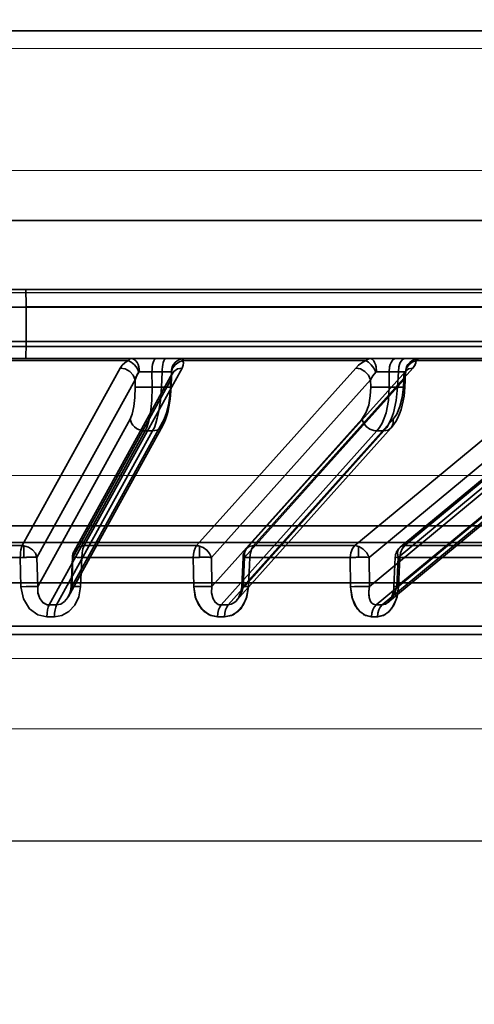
# Model space of a CAD drawing. Header units: millimetres. Extents: x -1465 to 393277, y -3788 to 454312.
# Tile 358 of 656: x 358101 to 358128, y 11919 to 11976. Entities that reach past the tile are written whole.
import ezdxf

# ---------------------------------------------------------------- set-up
doc = ezdxf.new("R2010")
doc.units = ezdxf.units.MM
doc.header["$XCLIPFRAME"] = 2
doc.linetypes.add('DASHED', pattern=[0.75, 0.5, -0.25])
for name, color, linetype in [('AHU03-3-68634OBJ', 8, 'Continuous'), ('EC-MTR_250-0_7OBJ', 8, 'Continuous'), ('FLUID-Wy2', 8, 'Continuous'), ('FLUID-Wy2-INS', 8, 'Continuous')]:
    doc.layers.add(name, color=color, linetype=linetype)
picture_1 = doc.add_image_def('image1.bmp', size_in_pixel=(951, 911))

msp = doc.modelspace()

# ---------------------------------------------------------------- linework, layer by layer
at = {"layer": 'AHU03-3-68634OBJ', "color": 8, "linetype": 'Continuous', "lineweight": 35, "ltscale": 100}
for p, q in [((358220.629, 11975.602), (357953.629, 11975.602)), ((358220.629, 11964.602), (357953.629, 11964.602)), ((358221.129, 11960.602), (357953.129, 11960.602))]:
    msp.add_line(p, q, dxfattribs=at)
at = {"layer": 'EC-MTR_250-0_7OBJ', "color": 8, "linetype": 'Continuous', "lineweight": 35, "ltscale": 100}
for p, q in [((358097.358, 11960.602), (358137.119, 11960.602)), ((358101.53, 11959.584), (358097.372, 11959.584)), ((358101.53, 11959.584), (358101.529, 11957.584)), ((358134, 11959.602), (358101.53, 11959.602)), ((358134, 11959.584), (358101.53, 11959.584)), ((358142.992, 11957.584), (358095.972, 11957.584)), ((358154.262, 11957.302), (358027.742, 11957.302)), ((358109.058, 11956.602), (358096.125, 11956.602)), ((358107.44, 11956.486), (358096.167, 11956.486)), ((358109.642, 11956.602), (358109.058, 11956.602)), ((358109.642, 11956.602), (358142.46, 11956.602)), ((358121.224, 11956.486), (358110.605, 11956.486)), ((358133.304, 11956.486), (358124.141, 11956.486)), ((358106.984, 11956.052), (358101.303, 11945.752)), ((358110.579, 11956.052), (358104.892, 11945.752)), ((358108.826, 11955.829), (358108.846, 11954.951)), ((358108.826, 11955.829), (358109.409, 11955.829)), ((358109.372, 11954.951), (358109.409, 11955.829)), ((358120.634, 11956.052), (358111.407, 11945.752)), ((358114.306, 11945.578), (358123.536, 11955.878)), ((358123.948, 11956.052), (358114.715, 11945.752)), ((358122.568, 11955.829), (358122.58, 11954.951)), ((358123.106, 11955.829), (358122.568, 11955.829)), ((358123.065, 11954.951), (358123.106, 11955.829)), ((358123.551, 11955.896), (358123.558, 11955.906)), ((358107.844, 11955.372), (358102.16, 11945.072)), ((358109.927, 11955.372), (358104.243, 11945.072)), ((358104.312, 11945.43), (358109.996, 11955.731)), ((358107.844, 11955.372), (358107.853, 11954.951)), ((358109.927, 11955.372), (358109.909, 11954.951)), ((358109.968, 11955.611), (358109.939, 11954.944)), ((358109.971, 11955.65), (358109.967, 11955.611)), ((358109.996, 11955.732), (358109.991, 11955.721)), ((358121.5, 11955.372), (358112.27, 11945.072)), ((358123.42, 11955.372), (358114.19, 11945.072)), ((358121.5, 11955.372), (358121.505, 11954.951)), ((358123.42, 11955.372), (358123.4, 11954.951)), ((358123.526, 11955.768), (358123.487, 11954.941)), ((358108.846, 11954.951), (358109.372, 11954.951)), ((358123.065, 11954.951), (358122.58, 11954.951)), ((358123.487, 11954.941), (358123.469, 11954.681)), ((358107.554, 11953.081), (358102.203, 11943.379)), ((358109.526, 11953.081), (358104.175, 11943.379)), ((358109.635, 11953.13), (358109.554, 11952.92)), ((358120.991, 11953.081), (358112.301, 11943.379)), ((358122.808, 11953.081), (358114.118, 11943.379)), ((358108.423, 11952.401), (358102.86, 11942.314)), ((358108.865, 11952.401), (358103.302, 11942.314)), ((358103.992, 11942.813), (358109.458, 11952.722)), ((358108.865, 11952.401), (358108.423, 11952.401)), ((358109.554, 11952.92), (358109.457, 11952.721)), ((358109.554, 11952.92), (358109.457, 11952.721)), ((358121.864, 11952.401), (358112.83, 11942.314)), ((358122.272, 11952.401), (358113.237, 11942.314)), ((358113.743, 11942.583), (358122.692, 11952.575)), ((358128.708, 11952.494), (358120.578, 11945.752)), ((358132.602, 11952.646), (358121.432, 11943.379)), ((358134.104, 11952.512), (358121.812, 11942.314)), ((358122.272, 11952.401), (358121.864, 11952.401)), ((358134.459, 11952.509), (358122.169, 11942.314)), ((358122.504, 11942.456), (358134.514, 11952.42)), ((358131.601, 11952.486), (358123.478, 11945.752)), ((358133.21, 11951.829), (358123.024, 11943.379)), ((358123.213, 11945.66), (358131.334, 11952.394)), ((358129.545, 11951.814), (358121.413, 11945.072)), ((358131.218, 11951.806), (358123.096, 11945.072)), ((358086.116, 11946.902), (358138.451, 11946.902)), ((358039.687, 11945.928), (358134.571, 11945.928)), ((358101.303, 11945.752), (358094.387, 11945.752)), ((358101.399, 11945.745), (358101.399, 11945.071)), ((358111.407, 11945.752), (358104.892, 11945.752)), ((358111.572, 11945.731), (358111.572, 11945.074)), ((358120.578, 11945.752), (358114.715, 11945.752)), ((358120.805, 11945.705), (358120.805, 11945.077)), ((358128.464, 11945.752), (358123.478, 11945.752)), ((358101.193, 11945.065), (358094.331, 11945.065)), ((358101.193, 11945.065), (358101.236, 11943.372)), ((358101.236, 11943.372), (358101.193, 11945.065)), ((358102.16, 11945.072), (358102.203, 11943.379)), ((358104.213, 11945.076), (358104.145, 11943.383)), ((358104.243, 11945.072), (358104.175, 11943.379)), ((358104.687, 11943.372), (358104.755, 11945.065)), ((358104.755, 11945.065), (358104.687, 11943.372)), ((358111.219, 11945.065), (358104.755, 11945.065)), ((358111.25, 11943.372), (358111.219, 11945.065)), ((358112.27, 11945.072), (358112.301, 11943.379)), ((358114.103, 11945.077), (358114.031, 11943.385)), ((358114.19, 11945.072), (358114.118, 11943.379)), ((358114.501, 11945.065), (358114.43, 11943.372)), ((358114.43, 11943.372), (358114.501, 11945.065)), ((358120.319, 11945.065), (358114.501, 11945.065)), ((358120.336, 11943.372), (358120.319, 11945.065)), ((358120.319, 11945.065), (358120.336, 11943.372)), ((358121.413, 11945.072), (358121.432, 11943.379)), ((358122.924, 11945.078), (358122.852, 11943.385)), ((358123.096, 11945.072), (358123.024, 11943.379)), ((358123.196, 11945.065), (358123.124, 11943.372)), ((358123.196, 11945.065), (358123.124, 11943.372)), ((358128.143, 11945.065), (358123.196, 11945.065)), ((358036.279, 11943.602), (358137.979, 11943.602)), ((358114.004, 11943.162), (358114.022, 11943.272)), ((358114.022, 11943.271), (358114.031, 11943.385)), ((358122.842, 11943.254), (358122.852, 11943.385)), ((358113.82, 11942.691), (358113.866, 11942.771)), ((358113.866, 11942.771), (358113.909, 11942.859)), ((358113.909, 11942.858), (358113.947, 11942.954)), ((358113.947, 11942.954), (358113.979, 11943.056)), ((358113.978, 11943.054), (358114.004, 11943.162)), ((358122.822, 11943.128), (358122.842, 11943.258)), ((358112.83, 11942.314), (358113.237, 11942.314)), ((358113.033, 11941.627), (358112.632, 11941.627)), ((358141.598, 11941.088), (358089.26, 11941.088)), ((358141.099, 11940.602), (358089.281, 11940.602))]:
    msp.add_line(p, q, dxfattribs=at)
at = {"layer": 'EC-MTR_250-0_7OBJ', "color": 8, "linetype": 'Continuous', "lineweight": 35, "ltscale": 100, "flags": 128}
for points in [[(358101.515, 11960.602), (358101.521, 11960.527), (358101.525, 11960.319), (358101.529, 11959.995), (358101.53, 11959.584)], [(358101.529, 11957.584), (358101.528, 11957.211), (358101.525, 11956.899), (358101.52, 11956.68), (358101.515, 11956.602)], [(358106.984, 11956.052), (358107.096, 11956.209), (358107.25, 11956.354), (358107.44, 11956.486)], [(358107.44, 11956.486), (358107.499, 11956.55), (358107.562, 11956.589), (358107.627, 11956.602)], [(358107.44, 11956.486), (358107.622, 11956.398), (358107.805, 11956.242), (358107.96, 11956.037), (358108.067, 11955.817)], [(358108.11, 11955.84), (358108.07, 11956.124), (358108.024, 11956.26), (358107.961, 11956.381), (358107.885, 11956.478), (358107.8, 11956.548), (358107.713, 11956.589), (358107.627, 11956.602)], [(358108.974, 11956.548), (358108.934, 11956.476), (358108.897, 11956.377), (358108.867, 11956.254), (358108.845, 11956.116), (358108.831, 11955.972), (358108.826, 11955.829)], [(358109.058, 11956.602), (358109.017, 11956.589), (358108.996, 11956.572), (358108.974, 11956.548)], [(358109.409, 11955.829), (358109.415, 11955.972), (358109.428, 11956.116), (358109.45, 11956.254), (358109.48, 11956.377), (358109.517, 11956.476), (358109.558, 11956.548)], [(358109.558, 11956.548), (358109.579, 11956.572), (358109.6, 11956.589), (358109.642, 11956.602)], [(358109.934, 11955.84), (358109.997, 11956.124), (358110.069, 11956.26), (358110.167, 11956.381), (358110.286, 11956.478), (358110.418, 11956.548), (358110.689, 11956.602)], [(358109.949, 11955.817), (358110.022, 11956.037), (358110.17, 11956.242), (358110.376, 11956.398), (358110.605, 11956.486)], [(358110.579, 11956.052), (358110.64, 11956.209), (358110.647, 11956.354), (358110.605, 11956.486)], [(358110.605, 11956.486), (358110.627, 11956.538), (358110.648, 11956.574), (358110.689, 11956.602)], [(358120.634, 11956.052), (358120.798, 11956.209), (358120.997, 11956.354), (358121.224, 11956.486)], [(358121.224, 11956.486), (358121.309, 11956.55), (358121.399, 11956.589), (358121.492, 11956.602)], [(358121.792, 11955.817), (358121.681, 11956.037), (358121.536, 11956.242), (358121.375, 11956.398), (358121.224, 11956.486)], [(358121.492, 11956.602), (358121.554, 11956.589), (358121.617, 11956.548), (358121.678, 11956.478), (358121.733, 11956.381), (358121.779, 11956.26), (358121.812, 11956.124), (358121.841, 11955.84)], [(358122.945, 11956.602), (358122.878, 11956.589), (358122.809, 11956.548), (358122.743, 11956.476), (358122.683, 11956.377), (358122.634, 11956.254), (358122.598, 11956.116), (358122.568, 11955.829)], [(358123.483, 11956.602), (358123.415, 11956.589), (358123.347, 11956.548), (358123.28, 11956.476), (358123.221, 11956.377), (358123.172, 11956.254), (358123.136, 11956.116), (358123.106, 11955.829)], [(358124.313, 11956.602), (358124.029, 11956.548), (358123.891, 11956.478), (358123.767, 11956.381), (358123.664, 11956.26), (358123.588, 11956.124), (358123.522, 11955.84)], [(358123.526, 11955.817), (358123.581, 11956.037), (358123.715, 11956.242), (358123.913, 11956.398), (358124.141, 11956.486)], [(358123.948, 11956.052), (358124.064, 11956.209), (358124.128, 11956.354), (358124.141, 11956.486)], [(358124.141, 11956.486), (358124.128, 11956.355), (358124.064, 11956.208), (358123.948, 11956.052)], [(358124.141, 11956.486), (358124.198, 11956.55), (358124.256, 11956.589), (358124.313, 11956.602)], [(358107.844, 11955.372), (358107.738, 11955.633), (358107.539, 11955.852), (358107.275, 11955.999), (358106.984, 11956.052)], [(358108.067, 11955.817), (358108.08, 11955.83), (358108.095, 11955.837), (358108.11, 11955.84)], [(358108.11, 11955.84), (358108.22, 11955.841), (358108.594, 11955.836)], [(358108.594, 11955.836), (358108.465, 11955.839), (358108.11, 11955.84)], [(358109.409, 11955.829), (358109.732, 11955.839), (358109.851, 11955.841), (358109.934, 11955.84)], [(358109.927, 11955.372), (358109.953, 11955.633), (358110.085, 11955.852), (358110.304, 11955.999), (358110.579, 11956.052)], [(358109.949, 11955.817), (358109.945, 11955.83), (358109.934, 11955.84)], [(358120.634, 11956.052), (358120.676, 11956.051), (358120.802, 11956.031)], [(358121.5, 11955.372), (358121.374, 11955.633), (358121.168, 11955.852), (358120.909, 11955.999), (358120.634, 11956.052)], [(358121.841, 11955.84), (358121.823, 11955.837), (358121.807, 11955.829), (358121.792, 11955.817)], [(358122.191, 11955.839), (358122.289, 11955.837), (358122.568, 11955.829)], [(358123.106, 11955.829), (358123.261, 11955.835), (358123.385, 11955.839), (358123.474, 11955.841), (358123.503, 11955.841), (358123.522, 11955.84)], [(358123.42, 11955.372), (358123.416, 11955.633), (358123.452, 11955.75), (358123.514, 11955.852), (358123.597, 11955.936), (358123.7, 11955.999), (358123.948, 11956.052)], [(358123.522, 11955.84), (358123.526, 11955.817)], [(358123.559, 11955.907), (358123.548, 11955.883), (358123.539, 11955.857), (358123.531, 11955.817), (358123.526, 11955.768)], [(358123.536, 11955.878), (358123.551, 11955.896), (358123.558, 11955.906)], [(358108.067, 11955.817), (358107.993, 11955.713), (358107.844, 11955.372)], [(358107.844, 11955.372), (358107.88, 11955.489), (358108.067, 11955.817)], [(358109.927, 11955.372), (358109.943, 11955.432), (358109.967, 11955.611)], [(358109.967, 11955.611), (358109.963, 11955.552), (358109.927, 11955.372)], [(358109.967, 11955.611), (358109.968, 11955.664), (358109.949, 11955.817)], [(358109.949, 11955.817), (358109.959, 11955.767), (358109.967, 11955.611)], [(358109.985, 11955.705), (358109.978, 11955.682), (358109.971, 11955.65), (358109.967, 11955.611)], [(358109.996, 11955.732), (358109.991, 11955.721), (358109.985, 11955.705)], [(358121.792, 11955.817), (358121.624, 11955.603), (358121.5, 11955.372)], [(358121.5, 11955.372), (358121.624, 11955.603), (358121.792, 11955.817)], [(358123.526, 11955.817), (358123.5, 11955.601), (358123.42, 11955.372)], [(358123.526, 11955.768), (358123.494, 11955.575), (358123.42, 11955.372)], [(358107.853, 11954.951), (358107.84, 11954.335), (358107.78, 11953.82), (358107.677, 11953.379), (358107.554, 11953.081)], [(358107.853, 11954.951), (358107.897, 11954.947), (358107.958, 11954.944), (358108.134, 11954.94), (358108.364, 11954.94), (358108.614, 11954.944)], [(358108.423, 11952.401), (358108.521, 11952.609), (358108.607, 11952.859), (358108.681, 11953.145), (358108.743, 11953.462), (358108.825, 11954.173), (358108.846, 11954.951)], [(358109.372, 11954.951), (358109.316, 11954.173), (358109.207, 11953.462), (358109.136, 11953.145), (358109.055, 11952.859), (358108.964, 11952.609), (358108.865, 11952.401)], [(358109.372, 11954.951), (358109.481, 11954.947), (358109.587, 11954.944), (358109.687, 11954.942), (358109.774, 11954.94), (358109.812, 11954.94), (358109.846, 11954.94), (358109.874, 11954.94), (358109.898, 11954.94), (358109.916, 11954.941), (358109.929, 11954.942), (358109.939, 11954.947), (358109.917, 11954.907)], [(358109.526, 11953.081), (358109.677, 11953.447), (358109.788, 11953.896), (358109.869, 11954.432), (358109.909, 11954.951)], [(358109.939, 11954.944), (358109.926, 11954.708), (358109.906, 11954.475), (358109.88, 11954.246), (358109.848, 11954.02), (358109.808, 11953.795), (358109.761, 11953.572), (358109.703, 11953.348), (358109.635, 11953.129)], [(358109.926, 11954.708), (358109.906, 11954.475), (358109.88, 11954.247), (358109.848, 11954.02), (358109.808, 11953.796), (358109.761, 11953.572), (358109.703, 11953.348)], [(358109.939, 11954.944), (358109.922, 11954.949), (358109.909, 11954.951)], [(358120.991, 11953.081), (358121.226, 11953.447), (358121.386, 11953.896), (358121.482, 11954.432), (358121.505, 11954.951)], [(358121.505, 11954.951), (358121.622, 11954.945), (358121.786, 11954.941), (358121.987, 11954.94), (358122.203, 11954.941)], [(358122.58, 11954.951), (358122.534, 11954.173), (358122.391, 11953.462), (358122.288, 11953.145), (358122.165, 11952.859), (358122.023, 11952.609), (358121.864, 11952.401)], [(358122.272, 11952.401), (358122.432, 11952.609), (358122.577, 11952.859), (358122.707, 11953.145), (358122.82, 11953.462), (358122.986, 11954.173), (358123.065, 11954.951)], [(358123.4, 11954.951), (358123.331, 11954.335), (358123.201, 11953.82), (358123.014, 11953.379), (358122.808, 11953.081)], [(358123.065, 11954.951), (358123.149, 11954.948), (358123.228, 11954.945), (358123.302, 11954.943), (358123.366, 11954.941), (358123.393, 11954.94), (358123.418, 11954.94), (358123.439, 11954.94), (358123.456, 11954.94), (358123.47, 11954.94), (358123.483, 11954.94), (358123.505, 11954.937)], [(358123.4, 11954.951), (358123.429, 11954.948), (358123.454, 11954.946), (358123.472, 11954.944), (358123.483, 11954.943), (358123.471, 11954.94), (358123.45, 11954.94), (358123.422, 11954.94), (358123.386, 11954.94), (358123.344, 11954.941), (358123.296, 11954.943), (358123.243, 11954.944), (358123.186, 11954.946), (358123.065, 11954.951)], [(358123.487, 11954.941), (358123.474, 11954.944), (358123.463, 11954.945), (358123.451, 11954.947), (358123.436, 11954.948), (358123.4, 11954.951)], [(358123.469, 11954.681), (358123.438, 11954.42), (358123.393, 11954.159), (358123.335, 11953.901), (358123.264, 11953.648), (358123.178, 11953.404), (358123.077, 11953.169), (358122.961, 11952.95), (358122.834, 11952.752), (358122.692, 11952.575)], [(358108.315, 11952.408), (358108.054, 11952.482), (358107.929, 11952.551), (358107.814, 11952.639), (358107.717, 11952.741), (358107.64, 11952.853), (358107.554, 11953.081)], [(358109.526, 11953.081), (358109.503, 11952.828), (358109.366, 11952.598), (358109.134, 11952.448), (358108.865, 11952.401)], [(358121.689, 11952.422), (358121.458, 11952.512), (358121.244, 11952.669), (358121.083, 11952.871), (358120.991, 11953.081)], [(358122.272, 11952.401), (358122.514, 11952.448), (358122.712, 11952.598), (358122.813, 11952.828), (358122.808, 11953.081)], [(358123.077, 11953.169), (358122.961, 11952.95), (358122.833, 11952.752), (358122.692, 11952.575)], [(358121.864, 11952.401), (358121.822, 11952.402), (358121.689, 11952.422)], [(358101.303, 11945.752), (358101.261, 11945.638), (358101.231, 11945.506), (358101.211, 11945.364), (358101.199, 11945.217), (358101.193, 11945.065)], [(358101.193, 11945.065), (358101.199, 11945.217), (358101.21, 11945.364), (358101.231, 11945.506), (358101.261, 11945.639), (358101.303, 11945.752)], [(358102.16, 11945.072), (358102.067, 11945.311), (358101.895, 11945.519), (358101.663, 11945.669), (358101.399, 11945.745)], [(358104.892, 11945.752), (358104.618, 11945.697), (358104.4, 11945.55), (358104.269, 11945.331), (358104.243, 11945.072)], [(358104.755, 11945.065), (358104.773, 11945.338), (358104.82, 11945.576), (358104.892, 11945.752)], [(358111.219, 11945.065), (358111.232, 11945.261), (358111.266, 11945.444), (358111.323, 11945.611), (358111.407, 11945.752)], [(358111.407, 11945.752), (358111.323, 11945.611), (358111.266, 11945.444), (358111.232, 11945.261), (358111.219, 11945.065)], [(358111.407, 11945.752), (358111.448, 11945.75), (358111.572, 11945.731)], [(358111.572, 11945.731), (358111.53, 11945.739), (358111.407, 11945.752)], [(358112.27, 11945.072), (358112.17, 11945.294), (358112.008, 11945.491), (358111.802, 11945.641), (358111.572, 11945.731)], [(358114.19, 11945.072), (358114.186, 11945.331), (358114.222, 11945.448), (358114.283, 11945.55), (358114.366, 11945.634), (358114.468, 11945.697), (358114.715, 11945.752)], [(358114.715, 11945.752), (358114.605, 11945.581), (358114.53, 11945.343), (358114.501, 11945.065)], [(358120.578, 11945.752), (358120.444, 11945.581), (358120.354, 11945.343), (358120.319, 11945.065)], [(358121.413, 11945.072), (358121.274, 11945.331), (358121.068, 11945.55), (358120.949, 11945.634), (358120.824, 11945.697), (358120.578, 11945.752)], [(358120.805, 11945.705), (358120.747, 11945.725), (358120.578, 11945.752)], [(358123.478, 11945.752), (358123.366, 11945.737), (358123.268, 11945.697), (358123.186, 11945.634), (358123.123, 11945.55), (358123.081, 11945.448), (358123.063, 11945.331), (358123.096, 11945.072)], [(358123.196, 11945.065), (358123.232, 11945.335), (358123.328, 11945.574), (358123.478, 11945.752)], [(358101.193, 11945.065), (358101.248, 11945.066), (358101.304, 11945.069), (358101.353, 11945.068), (358101.399, 11945.071)], [(358101.399, 11945.071), (358101.42, 11945.071), (358101.448, 11945.072), (358101.48, 11945.073), (358101.513, 11945.074), (358101.544, 11945.074), (358101.573, 11945.075), (358101.601, 11945.075), (358101.632, 11945.076), (358101.665, 11945.076), (358101.702, 11945.077), (358101.742, 11945.077), (358101.784, 11945.077), (358101.828, 11945.078), (358101.876, 11945.078), (358101.924, 11945.078), (358101.975, 11945.077), (358102.025, 11945.077), (358102.075, 11945.076), (358102.121, 11945.074), (358102.16, 11945.072)], [(358104.243, 11945.072), (358104.217, 11945.077), (358104.3, 11945.077), (358104.486, 11945.073), (358104.755, 11945.065)], [(358104.243, 11945.072), (358104.218, 11945.077), (358104.305, 11945.077), (358104.493, 11945.073), (358104.755, 11945.065)], [(358111.219, 11945.065), (358111.237, 11944.218), (358111.256, 11943.372)], [(358111.572, 11945.074), (358111.606, 11945.075), (358111.653, 11945.076), (358111.705, 11945.076), (358111.758, 11945.077), (358111.815, 11945.077), (358111.875, 11945.078), (358111.939, 11945.078), (358112.006, 11945.078), (358112.074, 11945.077), (358112.143, 11945.076), (358112.209, 11945.074), (358112.27, 11945.072)], [(358114.501, 11945.065), (358114.276, 11945.073), (358114.138, 11945.077), (358114.105, 11945.077), (358114.19, 11945.072)], [(358114.501, 11945.065), (358114.273, 11945.073), (358114.135, 11945.077), (358114.106, 11945.077), (358114.19, 11945.072)], [(358120.319, 11945.065), (358120.585, 11945.073), (358120.878, 11945.077), (358121.17, 11945.077), (358121.413, 11945.072)], [(358120.319, 11945.065), (358120.382, 11945.067), (358120.446, 11945.069), (358120.507, 11945.071), (358120.566, 11945.073), (358120.622, 11945.074), (358120.674, 11945.075), (358120.721, 11945.076), (358120.767, 11945.076), (358120.805, 11945.077)], [(358120.805, 11945.077), (358120.84, 11945.077), (358120.885, 11945.077), (358120.932, 11945.078), (358120.983, 11945.078), (358121.036, 11945.078), (358121.094, 11945.078), (358121.155, 11945.077), (358121.218, 11945.076), (358121.283, 11945.075), (358121.349, 11945.074), (358121.413, 11945.072)], [(358123.196, 11945.065), (358123.011, 11945.073), (358122.928, 11945.077), (358122.957, 11945.077), (358123.096, 11945.072)], [(358102.203, 11943.379), (358102.148, 11943.382), (358102.065, 11943.384), (358101.825, 11943.385), (358101.526, 11943.38), (358101.236, 11943.372)], [(358102.739, 11941.627), (358102.205, 11941.743), (358101.723, 11942.097), (358101.377, 11942.661), (358101.236, 11943.372)], [(358102.203, 11943.379), (358102.214, 11943.033), (358102.319, 11942.691), (358102.517, 11942.437), (358102.754, 11942.324)], [(358102.203, 11943.379), (358102.22, 11942.998), (358102.323, 11942.683), (358102.504, 11942.448), (358102.754, 11942.324)], [(358104.687, 11943.372), (358104.586, 11942.792), (358104.351, 11942.301), (358104.011, 11941.928), (358103.605, 11941.701), (358103.175, 11941.627)], [(358104.175, 11943.379), (358104.095, 11943.043), (358103.955, 11942.75), (358103.764, 11942.515), (358103.54, 11942.366), (358103.302, 11942.314)], [(358103.971, 11942.783), (358104.01, 11942.854), (358104.045, 11942.931), (358104.076, 11943.013), (358104.102, 11943.1), (358104.123, 11943.19), (358104.137, 11943.285), (358104.145, 11943.383)], [(358103.972, 11942.783), (358104.025, 11942.885), (358104.07, 11942.997), (358104.107, 11943.118), (358104.132, 11943.248), (358104.145, 11943.383)], [(358104.145, 11943.383), (358104.167, 11943.385), (358104.184, 11943.385), (358104.207, 11943.385), (358104.234, 11943.385), (358104.266, 11943.384), (358104.302, 11943.384), (358104.385, 11943.382), (358104.48, 11943.379), (358104.582, 11943.376), (358104.687, 11943.372)], [(358104.175, 11943.379), (358104.159, 11943.381), (358104.149, 11943.382), (358104.159, 11943.385), (358104.178, 11943.385), (358104.204, 11943.385), (358104.237, 11943.385), (358104.277, 11943.384), (358104.324, 11943.383), (358104.377, 11943.382), (358104.434, 11943.38), (358104.494, 11943.378), (358104.557, 11943.376), (358104.687, 11943.372)], [(358104.175, 11943.379), (358104.163, 11943.38), (358104.15, 11943.382)], [(358112.301, 11943.379), (358112.116, 11943.384), (358111.841, 11943.385), (358111.529, 11943.38), (358111.25, 11943.372)], [(358112.632, 11941.627), (358112.139, 11941.743), (358111.694, 11942.097), (358111.376, 11942.661), (358111.25, 11943.372)], [(358111.25, 11943.372), (358111.335, 11942.792), (358111.547, 11942.301), (358111.859, 11941.928), (358112.233, 11941.701), (358112.632, 11941.627)], [(358112.301, 11943.379), (358112.285, 11943.029), (358112.351, 11942.707), (358112.48, 11942.481), (358112.664, 11942.346)], [(358112.301, 11943.379), (358112.286, 11943.026), (358112.345, 11942.723), (358112.475, 11942.486), (358112.664, 11942.346)], [(358114.43, 11943.372), (358114.334, 11942.792), (358114.117, 11942.301), (358113.803, 11941.928), (358113.43, 11941.701), (358113.033, 11941.627)], [(358113.033, 11941.627), (358113.523, 11941.743), (358113.968, 11942.097), (358114.29, 11942.661), (358114.43, 11943.372)], [(358114.118, 11943.379), (358114.046, 11943.115), (358113.946, 11942.882), (358113.822, 11942.682), (358113.682, 11942.521), (358113.542, 11942.41), (358113.424, 11942.35), (358113.237, 11942.314)], [(358114.031, 11943.385), (358114.042, 11943.385), (358114.06, 11943.385), (358114.076, 11943.384), (358114.096, 11943.384), (358114.119, 11943.383), (358114.145, 11943.382), (358114.205, 11943.38), (358114.275, 11943.378), (358114.35, 11943.375), (358114.43, 11943.372)], [(358114.118, 11943.379), (358114.099, 11943.38), (358114.082, 11943.381), (358114.067, 11943.382), (358114.055, 11943.383), (358114.045, 11943.383), (358114.035, 11943.384)], [(358114.118, 11943.379), (358114.089, 11943.381), (358114.065, 11943.382), (358114.047, 11943.383), (358114.036, 11943.384), (358114.064, 11943.385), (358114.09, 11943.384), (358114.124, 11943.383), (358114.164, 11943.382), (358114.209, 11943.38), (358114.26, 11943.378), (358114.314, 11943.376), (358114.43, 11943.372)], [(358121.432, 11943.379), (358121.206, 11943.384), (358120.907, 11943.385), (358120.595, 11943.38), (358120.336, 11943.372)], [(358120.336, 11943.372), (358120.557, 11943.379), (358120.823, 11943.384)], [(358121.543, 11941.627), (358121.112, 11941.743), (358120.722, 11942.097), (358120.444, 11942.661), (358120.336, 11943.372)], [(358120.336, 11943.372), (358120.408, 11942.792), (358120.593, 11942.301), (358120.866, 11941.928), (358121.194, 11941.701), (358121.544, 11941.627)], [(358121.432, 11943.379), (358121.391, 11943.081), (358121.415, 11942.737), (358121.496, 11942.516), (358121.639, 11942.362), (358121.812, 11942.314)], [(358121.432, 11943.379), (358121.393, 11943.115), (358121.394, 11942.882), (358121.428, 11942.682), (358121.493, 11942.521), (358121.577, 11942.41), (358121.659, 11942.35), (358121.812, 11942.314)], [(358121.896, 11941.627), (358122.325, 11941.743), (358122.715, 11942.097), (358122.999, 11942.661), (358123.124, 11943.372)], [(358123.124, 11943.372), (358123.037, 11942.792), (358122.845, 11942.301), (358122.57, 11941.928), (358122.243, 11941.701), (358121.897, 11941.627)], [(358123.024, 11943.379), (358122.926, 11943.081), (358122.747, 11942.737), (358122.569, 11942.516), (358122.361, 11942.362), (358122.169, 11942.314)], [(358122.852, 11943.385), (358122.864, 11943.384), (358122.883, 11943.383), (358122.896, 11943.383), (358122.911, 11943.382), (358122.929, 11943.381), (358122.969, 11943.379), (358123.016, 11943.377), (358123.068, 11943.375), (358123.124, 11943.372)], [(358123.024, 11943.379), (358122.988, 11943.38), (358122.955, 11943.382), (358122.925, 11943.383), (358122.9, 11943.384), (358122.88, 11943.384), (358122.865, 11943.385), (358122.853, 11943.385)], [(358113.723, 11942.564), (358113.771, 11942.622), (358113.82, 11942.691), (358113.866, 11942.771)], [(358122.494, 11942.448), (358122.526, 11942.478), (358122.564, 11942.519), (358122.604, 11942.573), (358122.646, 11942.639), (358122.688, 11942.718), (358122.728, 11942.808), (358122.765, 11942.909), (358122.798, 11943.019), (358122.824, 11943.136)], [(358122.494, 11942.448), (358122.524, 11942.475), (358122.559, 11942.514), (358122.597, 11942.564), (358122.639, 11942.627), (358122.681, 11942.704), (358122.722, 11942.793), (358122.761, 11942.895), (358122.795, 11943.007), (358122.822, 11943.128)], [(358102.86, 11942.314), (358102.812, 11942.194), (358102.773, 11942.028), (358102.748, 11941.832), (358102.739, 11941.627)], [(358102.754, 11942.324), (358102.788, 11942.318), (358102.824, 11942.315), (358102.86, 11942.314)], [(358103.302, 11942.314), (358103.252, 11942.194), (358103.211, 11942.028), (358103.185, 11941.832), (358103.175, 11941.627)], [(358112.632, 11941.627), (358112.646, 11941.832), (358112.687, 11942.028), (358112.751, 11942.194), (358112.83, 11942.314)], [(358112.664, 11942.346), (358112.717, 11942.328), (358112.772, 11942.317), (358112.83, 11942.314)], [(358112.664, 11942.346), (358112.717, 11942.328), (358112.772, 11942.317), (358112.83, 11942.314)], [(358113.237, 11942.314), (358113.156, 11942.194), (358113.091, 11942.028), (358113.049, 11941.832), (358113.033, 11941.627)], [(358121.544, 11941.627), (358121.564, 11941.832), (358121.619, 11942.028), (358121.705, 11942.194), (358121.812, 11942.314)], [(358122.169, 11942.314), (358122.061, 11942.194), (358121.973, 11942.028), (358121.917, 11941.832), (358121.896, 11941.627)]]:
    msp.add_lwpolyline(points, dxfattribs=at)
at = {"layer": 'EC-MTR_250-0_7OBJ', "color": 8, "linetype": 'Continuous', "lineweight": 35, "ltscale": 100}
for centre, radius, start, end in [((358106.974, 11955.202), 0.85, 82.6621, 89.3644), ((358108.192, 11937.906), 17.934, 87.9722, 88.715), ((358108.206, 11938.397), 17.444, 87.9618, 88.7254), ((358121.967, 11939.82), 16.021, 89.2001, 90.4509), ((358121.97, 11940.769), 15.072, 89.1607, 90.4903), ((358122.004, 11941.017), 14.823, 87.817, 89.2754), ((358122.868, 11955.8), 0.659, 357.1824, 1.4143), ((358108.207, 11972.936), 17.997, 271.2947, 272.0339), ((358108.218, 11972.552), 17.613, 271.2866, 272.0419), ((358122.002, 11970.241), 15.301, 270.7542, 272.1659), ((358108.424, 11953.256), 0.856, 262.6865, 269.9482), ((358108.423, 11953.249), 0.848, 262.6538, 269.981), ((358101.29, 11944.894), 0.858, 82.6913, 89.1211), ((358101.291, 11944.901), 0.851, 82.6656, 89.1466), ((358114.902, 11945.044), 0.8, 138.1389, 177.5833), ((358123.724, 11945.044), 0.8, 129.6673, 177.5651), ((358101.987, 11922.145), 22.934, 91.4683, 91.9831), ((358105.013, 11945.044), 0.8, 151.1117, 177.6992), ((358111.925, 11925.753), 19.324, 91.0472, 92.0934), ((358111.917, 11926.026), 19.051, 91.0397, 92.101), ((358111.937, 11924.791), 18.594, 91.0295, 92.1191), ((358102.857, 11942.838), 0.524, 258.5885, 270.2816), ((358103.081, 11847.379), 94.935, 89.86662, 90.13338), ((358113.034, 11861.771), 80.543, 89.85511, 90.14489), ((358121.991, 11880.258), 62.056, 89.83517, 90.16483), ((358121.991, 11880.473), 61.841, 89.83459, 90.16541), ((358102.957, 11849.417), 92.21, 89.86466, 90.13534), ((358112.832, 11863.396), 78.231, 89.85298, 90.14702), ((358121.72, 11881.352), 60.275, 89.83275, 90.16725), ((358121.72, 11881.561), 60.066, 89.83217, 90.16783)]:
    msp.add_arc(centre, radius, start, end, dxfattribs=at)
at = {"layer": 'FLUID-Wy2', "color": 8, "linetype": 'Continuous', "lineweight": 18, "ltscale": 100}
for p, q in [((357562.8, 11974.572), (359562.8, 11974.572)), ((359562.8, 11974.572), (357562.8, 11974.572)), ((357562.8, 11960.43), (359562.8, 11960.43)), ((359592.8, 11939.217), (357532.8, 11939.217))]:
    msp.add_line(p, q, dxfattribs=at)
at = {"layer": 'FLUID-Wy2', "color": 8, "linetype": 'DASHED', "lineweight": 18, "ltscale": 100}
for p, q in [((359562.8, 11967.501), (357562.8, 11967.501)), ((359562.8, 11949.823), (357562.8, 11949.823))]:
    msp.add_line(p, q, dxfattribs=at)
at = {"layer": 'FLUID-Wy2', "color": 8, "linetype": 'Continuous', "lineweight": 25, "ltscale": 100}
for p, q in [((357562.8, 11960.43), (359562.8, 11960.43)), ((359607.8, 11928.61), (357517.8, 11928.61))]:
    msp.add_line(p, q, dxfattribs=at)
at = {"layer": 'FLUID-Wy2-INS', "color": 8, "linetype": 'Continuous', "lineweight": 13, "ltscale": 100}
msp.add_line((359662.8, 11935.125), (357462.8, 11935.125), dxfattribs=at)

# ---------------------------------------------------------------- pictures from other files: only their frames are drawn
at = {"color": 8, "lineweight": 13}
image = msp.add_image(picture_1, insert=(357606.986, 12545.821), size_in_units=(1986.021, 1904.625), rotation=-90, dxfattribs=at)
image.set_boundary_path([(-0.5, -0.5), (950.5, 910.5)])

doc.saveas('drawing.dxf')
